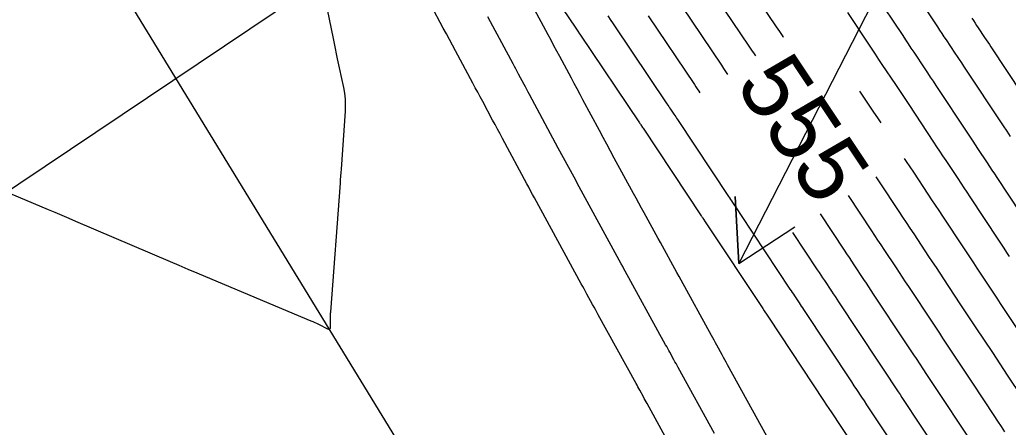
# Model space of a CAD drawing. Extents: x 954385 to 988206, y 1868364 to 1924553.
# Drawn here: x 956579.6 to 956668.1, y 1921778.6 to 1921815.1 of the extents above; entities that cross this region are included whole.
import ezdxf

# ---------------------------------------------------------------- set-up
doc = ezdxf.new("R2010")
doc.units = 0
for name, color, linetype in [('26', 7, 'Continuous'), ('5', 7, 'Continuous'), ('6', 7, 'Continuous'), ('7', 7, 'Continuous'), ('Default', 7, 'Continuous')]:
    doc.layers.add(name, color=color, linetype=linetype)

msp = doc.modelspace()

# ---------------------------------------------------------------- linework, layer by layer
at = {"layer": '26'}
for points in [[(956607.131, 1921818.928), (956508.399, 1921752.616), (956511.04, 1921758.004), (956508.399, 1921752.616), (956514.385, 1921753.023)], [(956657.131, 1921818.928), (956643.995, 1921793.283), (956643.694, 1921799.275), (956643.995, 1921793.283), (956649.034, 1921796.54)]]:
    msp.add_lwpolyline(points, dxfattribs=at)
at = {"layer": '6'}
for points in [[(956658.656, 1921819.191), (956661.792, 1921814.467), (956661.987, 1921814.174), (956662.181, 1921813.881), (956662.376, 1921813.588), (956662.571, 1921813.295), (956663.35, 1921812.122), (956663.544, 1921811.829), (956663.739, 1921811.536), (956663.933, 1921811.243), (956664.128, 1921810.949), (956667.671, 1921805.597), (956667.989, 1921805.116), (956668.308, 1921804.635)], [(956645.523, 1921811.868), (956645.407, 1921812.043), (956645.17, 1921812.397), (956644.933, 1921812.75), (956642.01, 1921817.097)], [(956667.829, 1921778.195), (956667.513, 1921778.676), (956667.197, 1921779.156), (956666.88, 1921779.636), (956664.951, 1921782.549), (956664.655, 1921782.996), (956664.359, 1921783.443), (956664.063, 1921783.891), (956663.767, 1921784.338), (956662.583, 1921786.126), (956662.287, 1921786.574), (956661.991, 1921787.021), (956661.695, 1921787.468), (956661.399, 1921787.915), (956659.22, 1921791.208), (956658.945, 1921791.623), (956658.669, 1921792.039), (956658.394, 1921792.455), (956658.119, 1921792.87), (956657.018, 1921794.533), (956656.743, 1921794.948), (956656.468, 1921795.364), (956656.192, 1921795.78), (956655.917, 1921796.195), (956653.816, 1921799.369)]]:
    msp.add_lwpolyline(points, dxfattribs=at)
at = {"layer": '7'}
for points in [[(956624.024, 1921822.359), (956629.407, 1921814.352), (956629.587, 1921814.086), (956629.748, 1921813.846), (956629.766, 1921813.82), (956635.119, 1921805.858), (956635.145, 1921805.819), (956635.171, 1921805.78), (956635.198, 1921805.74), (956635.224, 1921805.701), (956635.381, 1921805.465), (956635.433, 1921805.386), (956640.639, 1921797.549), (956640.673, 1921797.497), (956640.708, 1921797.445), (956640.742, 1921797.393), (956640.777, 1921797.341), (956641.052, 1921796.925), (956646.145, 1921789.232), (956646.274, 1921789.036), (956646.533, 1921788.646), (956646.663, 1921788.45), (956651.65, 1921780.916), (956651.807, 1921780.678), (956652.122, 1921780.203), (956652.28, 1921779.965), (956657.153, 1921772.603)], [(956606.064, 1921821.242), (956607.675, 1921813.436), (956607.77, 1921812.977), (956607.865, 1921812.519), (956607.961, 1921812.061), (956608.057, 1921811.603), (956608.597, 1921809.048), (956608.69, 1921808.515), (956608.746, 1921807.98), (956608.765, 1921807.443), (956608.747, 1921806.903), (956608.393, 1921801.733), (956608.371, 1921801.413), (956608.348, 1921801.092), (956608.325, 1921800.772), (956608.301, 1921800.452), (956607.436, 1921788.933), (956607.432, 1921788.869), (956607.429, 1921788.804), (956607.427, 1921788.74), (956607.426, 1921788.675), (956607.419, 1921787.537), (956607.404, 1921787.434), (956607.362, 1921787.377), (956607.292, 1921787.365), (956607.194, 1921787.399), (956606.401, 1921787.799), (956606.23, 1921787.883), (956606.059, 1921787.964), (956605.886, 1921788.041), (956605.712, 1921788.116), (956596.294, 1921792.073), (956595.498, 1921792.408), (956594.702, 1921792.744), (956593.907, 1921793.082), (956593.113, 1921793.421), (956584.656, 1921797.039), (956584.041, 1921797.302), (956583.425, 1921797.564), (956582.808, 1921797.825), (956582.191, 1921798.085), (956572.78, 1921802.038)], [(956646.502, 1921777.799), (956642.993, 1921784.205), (956642.873, 1921784.423), (956642.754, 1921784.642), (956642.634, 1921784.86), (956642.515, 1921785.078), (956642.036, 1921785.951), (956641.916, 1921786.169), (956641.797, 1921786.388), (956641.677, 1921786.606), (956641.557, 1921786.824), (956638.839, 1921791.776), (956638.653, 1921792.115), (956638.467, 1921792.453), (956638.281, 1921792.792), (956638.095, 1921793.131), (956637.352, 1921794.487), (956637.166, 1921794.826), (956636.981, 1921795.165), (956636.795, 1921795.504), (956636.61, 1921795.843), (956635.545, 1921797.795), (956635.306, 1921798.233), (956635.067, 1921798.671), (956634.828, 1921799.11), (956634.589, 1921799.548), (956632.858, 1921802.72), (956632.522, 1921803.337), (956632.187, 1921803.954), (956631.854, 1921804.572), (956631.522, 1921805.191), (956630.051, 1921807.936), (956629.791, 1921808.42), (956629.532, 1921808.905), (956629.272, 1921809.39), (956629.012, 1921809.874), (956627.974, 1921811.813), (956627.715, 1921812.298), (956627.455, 1921812.782), (956627.196, 1921813.267), (956626.936, 1921813.752), (956624.279, 1921818.709)], [(956648.021, 1921813.525), (956647.966, 1921813.608), (956647.676, 1921814.041), (956647.386, 1921814.473), (956645.071, 1921817.916)], [(956670.396, 1921796.051), (956667.133, 1921800.979), (956666.918, 1921801.303), (956666.704, 1921801.627), (956666.489, 1921801.951), (956666.275, 1921802.275), (956665.417, 1921803.57), (956664.989, 1921804.218), (956664.56, 1921804.865), (956661.673, 1921809.226), (956661.426, 1921809.598), (956661.18, 1921809.97), (956660.933, 1921810.342), (956660.686, 1921810.714), (956659.698, 1921812.202), (956659.451, 1921812.574), (956659.204, 1921812.946), (956658.957, 1921813.318), (956658.71, 1921813.69), (956656.197, 1921817.475)], [(956639.711, 1921773.562), (956635.79, 1921780.722), (956635.708, 1921780.871), (956635.626, 1921781.02), (956635.545, 1921781.169), (956635.463, 1921781.318), (956635.136, 1921781.914), (956635.055, 1921782.063), (956634.973, 1921782.212), (956634.891, 1921782.361), (956634.809, 1921782.51), (956631.425, 1921788.675), (956631.298, 1921788.907), (956631.171, 1921789.138), (956631.044, 1921789.369), (956630.917, 1921789.601), (956630.41, 1921790.526), (956630.283, 1921790.757), (956630.157, 1921790.989), (956630.03, 1921791.22), (956629.904, 1921791.452), (956625.707, 1921799.143), (956625.534, 1921799.461), (956625.362, 1921799.778), (956625.19, 1921800.096), (956625.02, 1921800.414), (956622.849, 1921804.469), (956622.627, 1921804.883), (956622.406, 1921805.297), (956622.184, 1921805.71), (956621.962, 1921806.124), (956621.075, 1921807.78), (956620.853, 1921808.193), (956620.632, 1921808.607), (956620.41, 1921809.021), (956620.188, 1921809.435), (956618.643, 1921812.314), (956618.369, 1921812.826), (956618.094, 1921813.338), (956617.82, 1921813.85), (956617.545, 1921814.362), (956616.427, 1921816.45)], [(956643.026, 1921810.211), (956642.848, 1921810.477), (956642.664, 1921810.752), (956642.479, 1921811.027), (956638.949, 1921816.278)], [(956653.737, 1921815.759), (956655.627, 1921812.912), (956655.926, 1921812.462), (956656.226, 1921812.011), (956656.525, 1921811.56), (956656.825, 1921811.109), (956658.022, 1921809.306), (956658.321, 1921808.856), (956658.621, 1921808.405), (956658.92, 1921807.954), (956659.218, 1921807.502), (956661.449, 1921804.134), (956661.718, 1921803.726), (956661.988, 1921803.319), (956662.257, 1921802.912), (956662.527, 1921802.505), (956663.605, 1921800.876), (956663.875, 1921800.468), (956664.145, 1921800.061), (956664.414, 1921799.654), (956664.684, 1921799.247), (956667.257, 1921795.361), (956667.498, 1921794.997), (956667.739, 1921794.633), (956667.98, 1921794.268), (956668.222, 1921793.904)], [(956641.814, 1921778.041), (956638.569, 1921783.96), (956638.476, 1921784.13), (956638.383, 1921784.299), (956638.29, 1921784.468), (956638.197, 1921784.637), (956637.826, 1921785.314), (956637.733, 1921785.484), (956637.64, 1921785.653), (956637.547, 1921785.822), (956637.454, 1921785.991), (956633.664, 1921792.905), (956633.617, 1921792.991), (956633.57, 1921793.077), (956633.523, 1921793.163), (956633.476, 1921793.249), (956629.724, 1921800.125), (956629.25, 1921800.996), (956628.777, 1921801.868), (956628.306, 1921802.74), (956627.837, 1921803.614), (956625.273, 1921808.397), (956625.15, 1921808.627), (956625.027, 1921808.857), (956624.904, 1921809.087), (956624.781, 1921809.316), (956624.289, 1921810.235), (956624.166, 1921810.465), (956624.043, 1921810.695), (956623.92, 1921810.925), (956623.797, 1921811.154), (956621.778, 1921814.923), (956621.531, 1921815.383)], [(956632.282, 1921815.449), (956632.554, 1921815.044), (956632.691, 1921814.841), (956632.827, 1921814.639), (956637.572, 1921807.581), (956637.651, 1921807.464), (956637.73, 1921807.346), (956637.809, 1921807.227), (956637.888, 1921807.109), (956638.202, 1921806.636), (956638.28, 1921806.518), (956638.359, 1921806.4), (956638.437, 1921806.282), (956638.516, 1921806.163), (956643.087, 1921799.281), (956643.177, 1921799.146), (956643.267, 1921799.011), (956643.356, 1921798.875), (956643.446, 1921798.74), (956643.894, 1921798.063), (956644.163, 1921797.657), (956648.588, 1921790.973), (956648.689, 1921790.82), (956648.79, 1921790.667), (956648.892, 1921790.514), (956648.993, 1921790.362), (956649.397, 1921789.751), (956649.498, 1921789.598), (956649.6, 1921789.445), (956649.701, 1921789.292), (956649.802, 1921789.14), (956654.087, 1921782.666), (956654.314, 1921782.323), (956654.541, 1921781.981), (956654.994, 1921781.296), (956655.221, 1921780.953), (956655.448, 1921780.611), (956659.585, 1921774.361)], [(956635.888, 1921815.458), (956640.026, 1921809.304), (956640.158, 1921809.108), (956640.289, 1921808.911), (956640.42, 1921808.714), (956640.528, 1921808.553)], [(956664.875, 1921815.245), (956665.017, 1921815.031), (956665.159, 1921814.816), (956665.302, 1921814.602), (956665.444, 1921814.388), (956666.013, 1921813.53), (956666.156, 1921813.316), (956666.298, 1921813.102), (956666.44, 1921812.887), (956666.582, 1921812.673), (956670.782, 1921806.329)], [(956654.815, 1921808.716), (956655.358, 1921807.898), (956655.71, 1921807.369), (956656.062, 1921806.839), (956656.413, 1921806.309), (956656.708, 1921805.864)], [(956658.813, 1921802.684), (956658.987, 1921802.42), (956659.312, 1921801.93), (956659.637, 1921801.439), (956660.936, 1921799.477), (956661.261, 1921798.986), (956661.586, 1921798.495), (956661.91, 1921798.005), (956662.235, 1921797.514), (956664.117, 1921794.672), (956664.417, 1921794.22), (956664.716, 1921793.768), (956665.015, 1921793.316), (956665.314, 1921792.864), (956666.511, 1921791.056), (956666.81, 1921790.604), (956667.11, 1921790.152), (956667.409, 1921789.7), (956667.708, 1921789.248), (956669.906, 1921785.927)], [(956669.407, 1921781.25), (956668.072, 1921783.266), (956667.739, 1921783.77), (956667.405, 1921784.273), (956667.072, 1921784.777), (956666.738, 1921785.281), (956665.264, 1921787.508), (956664.907, 1921788.047), (956664.551, 1921788.587), (956664.194, 1921789.126), (956663.837, 1921789.665), (956662.359, 1921791.897), (956662.026, 1921792.4), (956661.693, 1921792.904), (956661.359, 1921793.407), (956661.026, 1921793.91), (956659.693, 1921795.923), (956659.36, 1921796.426), (956659.027, 1921796.93), (956658.693, 1921797.433), (956658.36, 1921797.936), (956656.607, 1921800.584), (956656.315, 1921801.027)], [(956664.448, 1921777.878), (956661.783, 1921781.903), (956661.548, 1921782.258), (956661.313, 1921782.613), (956661.078, 1921782.969), (956660.843, 1921783.324), (956659.903, 1921784.745), (956659.667, 1921785.1), (956659.432, 1921785.455), (956659.197, 1921785.81), (956658.962, 1921786.165), (956656.08, 1921790.518), (956655.863, 1921790.846), (956655.646, 1921791.174), (956655.429, 1921791.502), (956655.212, 1921791.83), (956654.343, 1921793.142), (956654.126, 1921793.47), (956653.909, 1921793.798), (956653.691, 1921794.126), (956653.474, 1921794.454), (956651.318, 1921797.711)], [(956648.82, 1921796.054), (956651.031, 1921792.713), (956651.19, 1921792.473), (956651.349, 1921792.233), (956651.509, 1921791.992), (956651.668, 1921791.752), (956652.304, 1921790.79), (956652.464, 1921790.55), (956652.623, 1921790.31), (956652.782, 1921790.069), (956652.941, 1921789.829), (956656.525, 1921784.416), (956656.699, 1921784.152), (956656.873, 1921783.889), (956657.047, 1921783.626), (956657.222, 1921783.363), (956657.919, 1921782.31), (956658.093, 1921782.047), (956658.267, 1921781.783), (956658.441, 1921781.52), (956658.615, 1921781.257), (956662.017, 1921776.119)]]:
    msp.add_lwpolyline(points, dxfattribs=at)
at = {"layer": 'Default'}
msp.add_line((957221.14, 1920784.239), (956045.796, 1922705.182), dxfattribs=at)

# ---------------------------------------------------------------- texts
at = {"layer": '5'}
msp.add_text('555', height=6, rotation=303.5633, dxfattribs=at).set_placement((956643.616, 1921809.317))

doc.saveas('drawing.dxf')
